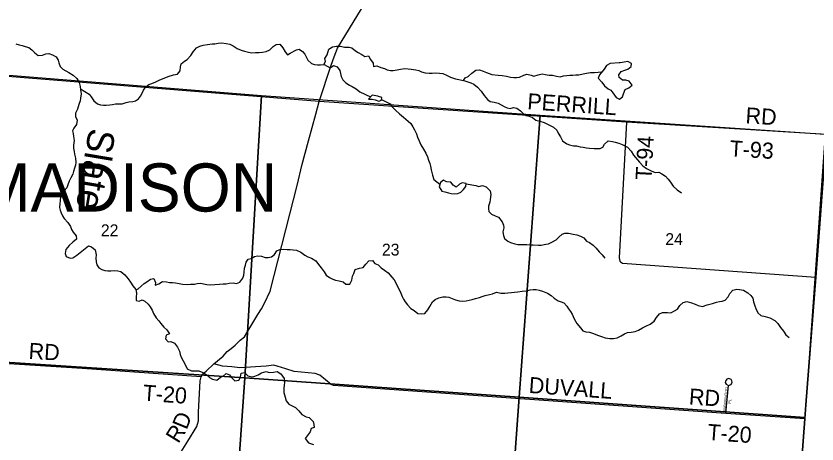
# Model space of a CAD drawing. Extents: x 1643459 to 2064572, y 425441 to 780708.
# Drawn here: x 1861831 to 1876810, y 642816 to 650817 of the extents above; entities that cross this region are included whole.
import ezdxf

# ---------------------------------------------------------------- set-up
doc = ezdxf.new("R2010")
doc.units = 0
for name, color, linetype in [('GM_X_Adjacent_County', 7, 'Continuous'), ('GM_X_Adjacent_County_Text', 7, 'Continuous'), ('GM_X_City_Street', 7, 'Continuous'), ('GM_X_County', 7, 'Continuous'), ('GM_X_Interchange_Ramps', 7, 'Continuous'), ('GM_X_Interstate_Route', 7, 'Continuous'), ('GM_X_Major_River', 7, 'Continuous'), ('GM_X_Major_River_Text', 7, 'Continuous'), ('GM_X_Minor_Lake', 7, 'Continuous'), ('GM_X_Minor_River', 7, 'Continuous'), ('GM_X_Section_Text', 7, 'Continuous'), ('GM_X_State_Route', 7, 'Continuous'), ('GM_X_Township', 7, 'Continuous'), ('GM_X_Township_Subdivision_Text', 7, 'Continuous'), ('GM_X_US_Route', 7, 'Continuous'), ('RD_X_Text', 7, 'Continuous')]:
    doc.layers.add(name, color=color, linetype=linetype)

msp = doc.modelspace()

# ---------------------------------------------------------------- linework, layer by layer
at = {"layer": 'GM_X_City_Street'}
msp.add_lwpolyline([(1848544, 655971), (1856164, 655463), (1856984, 655410), (1858836, 655268), (1861474, 655088), (1864124, 654894), (1869398, 654514), (1872712, 654264), (1877380, 653888), (1876989, 648600), (1876786, 645937), (1876603, 643550), (1876584, 643285), (1876198, 638099), (1876186, 637930), (1876148, 637489), (1876124, 637211), (1876079, 636557), (1875883, 633996)], dxfattribs=at)
at = {"layer": 'GM_X_County'}
msp.add_lwpolyline([(1875107, 643387), (1875154, 643912), (1875206, 643931), (1875225, 643972), (1875219, 643996), (1875205, 644019), (1875162, 644039), (1875126, 644031), (1875101, 643993), (1875093, 643965), (1875110, 643936), (1875153, 643912)], dxfattribs=at)
at = {"layer": 'GM_X_Interstate_Route'}
msp.add_lwpolyline([(1875883, 633996), (1876079, 636557), (1876124, 637211), (1876148, 637489), (1876186, 637930), (1876198, 638099), (1876584, 643285), (1876603, 643550), (1876786, 645937), (1876989, 648600), (1877380, 653888), (1872712, 654264), (1869398, 654514), (1864124, 654894), (1861474, 655088), (1858836, 655268), (1856984, 655410), (1856164, 655463), (1848544, 655971)], dxfattribs=at)
at = {"layer": 'GM_X_Major_River_Text'}
for points in [[(1873248, 648833), (1867503, 649221), (1861048, 649734), (1853834, 650252)], [(1873248, 648833), (1873112, 646294), (1873122, 646234), (1873130, 646228), (1873136, 646223)], [(1876989, 648600), (1873248, 648833)], [(1873136, 646223), (1873175, 646194), (1876786, 645937)], [(1865295, 644070), (1863071, 644226), (1860719, 644376)], [(1876584, 643285), (1875107, 643387), (1867771, 643912), (1867725, 643928), (1867511, 644103), (1867427, 644137), (1867034, 644170), (1866875, 644219), (1866716, 644269), (1866650, 644287), (1866511, 644274), (1866018, 644239), (1865865, 644259), (1865693, 644274), (1865530, 644314)]]:
    msp.add_lwpolyline(points, dxfattribs=at)
at = {"layer": 'GM_X_Minor_Lake'}
msp.add_lwpolyline([(1864762, 642421), (1865042, 642867), (1865210, 643140), (1865228, 643184), (1865241, 643248), (1865247, 643408), (1865266, 643877), (1865278, 643995), (1865295, 644070), (1865327, 644127), (1865390, 644180), (1865530, 644314), (1865704, 644460), (1865778, 644546), (1865854, 644599), (1865930, 644661), (1866025, 644755), (1866105, 644819), (1866147, 644893), (1866221, 645017), (1866353, 645236), (1866421, 645340), (1866476, 645450), (1866586, 645676), (1867095, 647676), (1867179, 648024), (1867304, 648485), (1867437, 648979), (1867503, 649221), (1867726, 649895), (1867778, 650055), (1867842, 650213), (1868585, 651440)], dxfattribs=at)
at = {"layer": 'GM_X_Minor_River'}
msp.add_lwpolyline([(1877984, 661828), (1877958, 661450), (1877649, 657393), (1877591, 656580), (1877433, 654641), (1877380, 653888), (1876989, 648600), (1876786, 645937), (1876603, 643550), (1876584, 643285), (1876198, 638099), (1876186, 637930), (1876148, 637489), (1876124, 637211), (1876079, 636557), (1875883, 633996)], dxfattribs=at)
at = {"layer": 'GM_X_State_Route'}
for points in [[(1861076, 649762), (1866420, 649332), (1866108, 644055), (1860754, 644400)], [(1866420, 649332), (1871633, 648966), (1871239, 643693), (1866108, 644055)], [(1871633, 648966), (1876961, 648606), (1876602, 643554), (1876583, 643311), (1871239, 643693)], [(1860754, 644400), (1866108, 644055), (1865736, 638726), (1860397, 639067)], [(1866108, 644055), (1871239, 643693), (1870857, 638372), (1865736, 638726)], [(1871239, 643693), (1876583, 643311), (1876199, 638119), (1870857, 638372)]]:
    msp.add_lwpolyline(points, close=True, dxfattribs=at)
at = {"layer": 'GM_X_Township_Subdivision_Text'}
for points in [[(1872741, 649719), (1872721, 649653), (1872788, 649578), (1872838, 649512), (1872903, 649454), (1872955, 649431), (1872995, 649379), (1873056, 649295), (1873120, 649262), (1873174, 649304), (1873189, 649364), (1873223, 649440), (1873293, 649472), (1873351, 649524), (1873298, 649596), (1873234, 649616), (1873174, 649617), (1873112, 649669), (1873106, 649719), (1873147, 649779), (1873215, 649805), (1873271, 649822), (1873333, 649874), (1873343, 649930), (1873273, 649965), (1873205, 649955), (1873131, 649943), (1873113, 649943)], [(1873113, 649943), (1872940, 649928), (1872871, 649890), (1872831, 649822), (1872741, 649719)], [(1868600, 649318), (1868489, 649339), (1868421, 649261)], [(1868421, 649261), (1868489, 649263), (1868546, 649247), (1868614, 649224), (1868666, 649244), (1868674, 649296), (1868613, 649314), (1868600, 649318)], [(1869770, 647705), (1869747, 647623), (1869795, 647541), (1869849, 647528), (1869919, 647512), (1869972, 647496), (1870036, 647492), (1870092, 647499), (1870148, 647523), (1870202, 647571), (1870245, 647631), (1870249, 647687), (1870177, 647701), (1870127, 647673), (1870063, 647616), (1870007, 647656), (1869961, 647712), (1869888, 647718), (1869872, 647726)], [(1869872, 647726), (1869824, 647751), (1869770, 647705)]]:
    msp.add_lwpolyline(points, dxfattribs=at)
at = {"layer": 'GM_X_US_Route'}
for points in [[(1861828, 650296), (1861890, 650276), (1861946, 650264), (1862002, 650249), (1862071, 650229), (1862125, 650187), (1862181, 650127), (1862247, 650078), (1862325, 650082), (1862389, 650108), (1862444, 650116), (1862512, 650091), (1862582, 650055), (1862622, 649993), (1862632, 649941), (1862655, 649870), (1862707, 649826), (1862761, 649792), (1862819, 649762), (1862903, 649709), (1862970, 649647), (1863010, 649577), (1863030, 649498), (1863040, 649438), (1863050, 649364), (1863039, 649284), (1863029, 649230), (1863007, 649164), (1862979, 649078), (1862941, 649000), (1862941, 648938), (1862976, 648869), (1862964, 648789), (1862912, 648721), (1862890, 648669), (1862898, 648619), (1862908, 648567), (1862918, 648489), (1862909, 648401), (1862909, 648345), (1862917, 648285), (1862927, 648234), (1862945, 648162), (1862950, 648078), (1862946, 648026), (1862928, 647974), (1862908, 647910), (1862892, 647858), (1862858, 647794), (1862826, 647732), (1862800, 647664), (1862782, 647606), (1862729, 647548), (1862685, 647488), (1862661, 647434), (1862655, 647366), (1862649, 647306), (1862645, 647240), (1862657, 647189), (1862674, 647135), (1862700, 647083), (1862730, 647033), (1862798, 646956), (1862852, 646884), (1862867, 646826), (1862903, 646774), (1862955, 646709), (1862961, 646643), (1862891, 646589), (1862823, 646524), (1862765, 646450), (1862748, 646376), (1862768, 646319), (1862842, 646291), (1862894, 646297), (1862968, 646345), (1863189, 646521)], [(1863037, 649455), (1863198, 649354), (1863238, 649304), (1863284, 649232), (1863353, 649178), (1863413, 649157), (1863467, 649151), (1863519, 649153), (1863583, 649156), (1863637, 649164), (1863693, 649174), (1863763, 649178), (1863817, 649177), (1863889, 649197), (1863943, 649213), (1864015, 649219), (1864067, 649234), (1864121, 649266), (1864159, 649318), (1864189, 649372), (1864217, 649428), (1864261, 649496), (1864314, 649534), (1864374, 649556), (1864444, 649585), (1864518, 649625), (1864602, 649655), (1864678, 649686), (1864778, 649716), (1864850, 649732), (1864898, 649792), (1864910, 649866), (1864919, 649926), (1864981, 649975), (1865031, 650003), (1865101, 650079), (1865147, 650145), (1865206, 650219), (1865268, 650253), (1865332, 650274), (1865414, 650286), (1865497, 650294), (1865549, 650297), (1865611, 650309), (1865679, 650315), (1865761, 650304), (1865831, 650288), (1865893, 650260), (1865970, 650211), (1866044, 650181), (1866106, 650159), (1866180, 650140), (1866240, 650130), (1866312, 650132), (1866376, 650135), (1866441, 650143), (1866509, 650155), (1866577, 650183), (1866642, 650246), (1866694, 650282), (1866766, 650288), (1866819, 650220), (1866865, 650149), (1866909, 650093), (1866961, 650121), (1867075, 650182), (1867127, 650194), (1867191, 650156), (1867230, 650104), (1867286, 649991), (1867355, 649929), (1867415, 649911), (1867471, 649902), (1867523, 649904), (1867589, 649910), (1867621, 649964), (1867605, 650024), (1867652, 650094), (1867682, 650198), (1867748, 650240), (1867826, 650255), (1867898, 650253), (1867972, 650236), (1868062, 650236), (1868114, 650224), (1868179, 650169), (1868233, 650137), (1868299, 650095), (1868352, 650061), (1868422, 650072), (1868462, 650006), (1868508, 649938), (1868515, 649870), (1868579, 649883), (1868651, 649857), (1868723, 649837), (1868775, 649810), (1868835, 649796), (1868887, 649796), (1868960, 649810), (1869024, 649821)], [(1867591, 649913), (1867704, 649851), (1867770, 649889), (1867836, 649867), (1867890, 649796), (1867902, 649740), (1867913, 649686), (1867941, 649624), (1867999, 649565), (1868068, 649525), (1868120, 649501), (1868190, 649458), (1868262, 649398), (1868458, 649304)], [(1869024, 649821), (1869104, 649837), (1869166, 649831), (1869224, 649824), (1869306, 649810), (1869362, 649798), (1869416, 649775), (1869482, 649757), (1869557, 649749), (1869615, 649751), (1869677, 649754), (1869749, 649746), (1869815, 649744), (1869893, 649705), (1869954, 649673), (1870050, 649644), (1870114, 649632), (1870166, 649620), (1870224, 649606), (1870278, 649585), (1870335, 649567), (1870393, 649541), (1870463, 649486), (1870531, 649414), (1870584, 649332), (1870650, 649255), (1870701, 649219), (1870775, 649209), (1870849, 649190), (1870905, 649158), (1870959, 649126), (1871014, 649099), (1871074, 649091), (1871132, 649105), (1871196, 649095), (1871264, 649044), (1871315, 648996), (1871369, 648960), (1871429, 648943), (1871487, 648917), (1871555, 648871), (1871626, 648850), (1871708, 648824), (1871806, 648777), (1871884, 648737), (1871947, 648681), (1871971, 648629), (1872012, 648558), (1872050, 648482), (1872132, 648430), (1872184, 648407), (1872257, 648389), (1872313, 648389), (1872379, 648372), (1872435, 648362), (1872503, 648352), (1872559, 648348), (1872641, 648339), (1872699, 648337), (1872756, 648343), (1872808, 648362), (1872839, 648424), (1872905, 648482), (1872987, 648472), (1873039, 648456), (1873106, 648437), (1873168, 648417), (1873268, 648364), (1873333, 648292), (1873381, 648216), (1873490, 648083), (1873554, 648015), (1873624, 647968), (1873711, 647924), (1873785, 647893), (1873851, 647895), (1873909, 647869), (1873978, 647821), (1874030, 647768), (1874070, 647708), (1874121, 647634), (1874197, 647567), (1874279, 647513)], [(1870198, 649612), (1870232, 649660), (1870284, 649689), (1870358, 649751), (1870430, 649807), (1870496, 649809), (1870566, 649784), (1870628, 649760), (1870728, 649722), (1870845, 649709), (1870923, 649705), (1871001, 649690), (1871077, 649676), (1871139, 649668), (1871193, 649665), (1871247, 649673), (1871325, 649709), (1871385, 649727), (1871465, 649710), (1871516, 649692), (1871596, 649720), (1871670, 649739), (1871726, 649725), (1871802, 649713), (1871864, 649709), (1871936, 649692), (1872006, 649680), (1872070, 649698), (1872132, 649707), (1872188, 649709), (1872242, 649713), (1872301, 649715), (1872357, 649720), (1872437, 649734), (1872497, 649748), (1872575, 649759), (1872647, 649763), (1872788, 649772)], [(1868668, 649254), (1868828, 649177), (1868867, 649119), (1868929, 649059), (1869005, 648988), (1869076, 648928), (1869162, 648853), (1869213, 648807), (1869255, 648747), (1869281, 648687), (1869318, 648616), (1869338, 648554), (1869362, 648494), (1869399, 648410), (1869449, 648327), (1869493, 648253), (1869526, 648183), (1869544, 648125), (1869572, 648060), (1869583, 648008), (1869597, 647944), (1869609, 647892), (1869618, 647842), (1869644, 647762), (1869760, 647671)], [(1870248, 647682), (1870432, 647650), (1870484, 647628), (1870552, 647649), (1870626, 647625), (1870698, 647547), (1870711, 647479), (1870701, 647386), (1870691, 647336), (1870668, 647264), (1870666, 647214), (1870674, 647164), (1870722, 647110), (1870793, 647082), (1870855, 647057), (1870925, 646969), (1870950, 646905), (1870956, 646855), (1870934, 646783), (1870949, 646712), (1870969, 646658), (1871027, 646606), (1871079, 646580), (1871162, 646555), (1871216, 646543), (1871290, 646543), (1871382, 646544), (1871438, 646540), (1871504, 646538), (1871602, 646533), (1871654, 646531), (1871738, 646549), (1871790, 646560), (1871854, 646586), (1871932, 646630), (1871982, 646680), (1872046, 646740), (1872096, 646759), (1872166, 646755), (1872252, 646739), (1872318, 646726), (1872385, 646704), (1872449, 646672), (1872503, 646607), (1872559, 646583), (1872622, 646531), (1872682, 646474), (1872738, 646410), (1872793, 646352), (1872845, 646287)], [(1863189, 646521), (1863245, 646504), (1863309, 646444), (1863332, 646352), (1863322, 646288), (1863328, 646220), (1863343, 646163), (1863381, 646111), (1863439, 646079), (1863495, 646059), (1863547, 646052), (1863602, 646054), (1863678, 646058), (1863736, 646056), (1863790, 646039), (1863864, 645977), (1863929, 645904), (1863971, 645844), (1864019, 645770), (1864072, 645702), (1864084, 645635), (1864080, 645563), (1864079, 645497), (1864135, 645487), (1864189, 645509), (1864241, 645484), (1864305, 645432), (1864342, 645380), (1864376, 645316), (1864402, 645257), (1864453, 645173), (1864503, 645119), (1864541, 645067), (1864598, 645000), (1864650, 644950), (1864700, 644878), (1864641, 644848), (1864625, 644782), (1864677, 644728), (1864729, 644729), (1864797, 644703), (1864854, 644627), (1864888, 644550), (1864899, 644490), (1864917, 644438), (1864957, 644370), (1864996, 644302), (1865030, 644219), (1865114, 644183), (1865198, 644186), (1865252, 644186), (1865325, 644150), (1865385, 644114), (1865451, 644057), (1865504, 644027), (1865584, 644012), (1865656, 644064), (1865706, 644082), (1865761, 644132), (1865824, 644110), (1865864, 644057), (1865924, 643997), (1865996, 644011), (1866028, 644063), (1866042, 644143), (1866104, 644154), (1866164, 644092), (1866240, 644074), (1866300, 644087), (1866358, 644109), (1866422, 644147), (1866512, 644171), (1866564, 644150), (1866646, 644158), (1866714, 644174), (1866785, 644125), (1866843, 644043), (1866850, 643963), (1866844, 643913), (1866838, 643857), (1866842, 643781), (1866863, 643690), (1866881, 643622), (1866934, 643560), (1866986, 643536), (1867056, 643497), (1867118, 643433), (1867177, 643367), (1867257, 643326), (1867315, 643310), (1867386, 643235), (1867400, 643181), (1867404, 643127), (1867350, 643105), (1867331, 643041), (1867239, 642918), (1867303, 642839), (1867396, 642809)], [(1864073, 645696), (1864114, 645717), (1864170, 645769), (1864225, 645815), (1864275, 645849), (1864347, 645897), (1864407, 645910), (1864442, 645836), (1864434, 645786), (1864502, 645810), (1864570, 645854), (1864644, 645849), (1864702, 645837), (1864758, 645833), (1864816, 645826), (1864880, 645814), (1864945, 645802), (1865031, 645799), (1865097, 645807), (1865169, 645805), (1865221, 645817), (1865287, 645822), (1865339, 645812), (1865399, 645800), (1865467, 645789), (1865549, 645795), (1865637, 645805), (1865708, 645808), (1865760, 645812), (1865816, 645822), (1865892, 645828), (1865952, 645819), (1866016, 645843), (1866074, 645917), (1866089, 645973), (1866095, 646027), (1866103, 646101), (1866120, 646161), (1866138, 646213), (1866174, 646273), (1866228, 646283), (1866294, 646321), (1866348, 646332), (1866420, 646326), (1866488, 646302), (1866544, 646301), (1866610, 646315), (1866664, 646357), (1866708, 646425), (1866762, 646451), (1866834, 646456), (1866900, 646454), (1866956, 646454), (1867014, 646445), (1867075, 646441), (1867155, 646401), (1867233, 646344), (1867289, 646316), (1867356, 646292), (1867436, 646239), (1867490, 646171), (1867539, 646111), (1867595, 646034), (1867633, 645974), (1867694, 645928), (1867754, 645895), (1867808, 645879), (1867876, 645867), (1867948, 645845), (1867999, 645804), (1868071, 645802), (1868109, 645878), (1868126, 645952), (1868150, 646006), (1868176, 646078), (1868252, 646104), (1868322, 646117), (1868374, 646179), (1868429, 646239), (1868499, 646249), (1868542, 646192), (1868604, 646166), (1868662, 646110), (1868721, 646063), (1868791, 646013), (1868861, 645933), (1868906, 645882), (1868936, 645830), (1868962, 645772), (1868997, 645704), (1869025, 645635), (1869053, 645573), (1869078, 645521), (1869108, 645471), (1869150, 645415), (1869215, 645348), (1869275, 645314), (1869347, 645258), (1869421, 645247), (1869477, 645253), (1869531, 645325)], [(1869531, 645325), (1869569, 645385), (1869618, 645473), (1869670, 645516), (1869740, 645548), (1869812, 645568), (1869874, 645570), (1869925, 645559), (1870049, 645511), (1870119, 645490), (1870185, 645486), (1870247, 645492), (1870303, 645504), (1870359, 645517), (1870425, 645535), (1870497, 645555), (1870551, 645573), (1870605, 645592), (1870683, 645610), (1870739, 645626), (1870817, 645654), (1870898, 645635), (1870970, 645633), (1871028, 645639), (1871098, 645646), (1871156, 645652), (1871214, 645662), (1871298, 645671), (1871378, 645679), (1871446, 645695), (1871502, 645707), (1871560, 645704), (1871614, 645690), (1871678, 645676), (1871769, 645637), (1871837, 645589), (1871895, 645541), (1871972, 645490), (1872024, 645474), (1872076, 645456), (1872134, 645395), (1872165, 645345), (1872201, 645295), (1872231, 645243), (1872270, 645156), (1872322, 645066), (1872385, 644986), (1872433, 644931), (1872487, 644913), (1872557, 644907), (1872631, 644884), (1872704, 644848), (1872778, 644828), (1872848, 644803), (1872936, 644789), (1873006, 644787), (1873072, 644802), (1873146, 644838), (1873208, 644874), (1873266, 644898), (1873338, 644907), (1873408, 644917), (1873474, 644945), (1873550, 644988), (1873612, 645018), (1873690, 645058), (1873768, 645110), (1873806, 645178), (1873865, 645247), (1873923, 645273), (1874015, 645273), (1874078, 645267), (1874147, 645304), (1874199, 645336), (1874247, 645408), (1874307, 645462), (1874375, 645480), (1874465, 645453), (1874533, 645427), (1874590, 645404), (1874670, 645384), (1874758, 645418), (1874856, 645445), (1874928, 645465), (1874986, 645477), (1875040, 645485), (1875096, 645506), (1875150, 645570), (1875179, 645632), (1875239, 645692), (1875309, 645708), (1875363, 645707), (1875437, 645689), (1875518, 645643), (1875572, 645590), (1875612, 645540), (1875625, 645476), (1875651, 645400), (1875669, 645346), (1875704, 645269), (1875760, 645217)], [(1875760, 645217), (1875842, 645199), (1875931, 645176), (1876025, 645126), (1876081, 645069), (1876130, 644991), (1876184, 644927), (1876230, 644858), (1876289, 644808)]]:
    msp.add_lwpolyline(points, dxfattribs=at)
at = {"layer": 'RD_X_Text'}
msp.add_lwpolyline([(1875414, 627656), (1875577, 629933), (1875803, 632662), (1875883, 633996), (1876079, 636557), (1876124, 637211), (1876148, 637489), (1876186, 637930), (1876198, 638099), (1876584, 643285), (1876603, 643550), (1876786, 645937), (1876989, 648600), (1877380, 653888)], dxfattribs=at)

# ---------------------------------------------------------------- texts
at = {"layer": 'GM_X_Adjacent_County'}
for s, p in [('22', (1863418, 646701)), ('24', (1873974, 646536)), ('23', (1868674, 646339))]:
    msp.add_text(s, height=221, rotation=0, dxfattribs=at).set_placement(p)
at = {"layer": 'GM_X_Adjacent_County_Text'}
msp.add_text('MADISON', height=900, rotation=0, dxfattribs=at).set_placement((1861100, 647161))
at = {"layer": 'GM_X_Interchange_Ramps'}
msp.add_text('Slate', height=500, rotation=260.5197, dxfattribs=at).set_placement((1863201, 648738))
at = {"layer": 'GM_X_Major_River'}
for s, rotation, p in [('PERRILL', 356.0959, (1871386, 649075)), ('RD', 356.5167, (1875468, 648811)), ('T-94', 86.8206, (1873715, 647744)), ('T-93', 356.4464, (1875169, 648195)), ('RD', 356.5467, (1862061, 644410)), ('DUVALL', 355.8189, (1871413, 643772)), ('T-20', 355.737, (1864193, 643628)), ('RD', 356.021, (1874409, 643557)), ('T-20', 355.7631, (1874754, 642893))]:
    msp.add_text(s, height=300, rotation=rotation, dxfattribs=at).set_placement(p)
at = {"layer": 'GM_X_Section_Text'}
for s, rotation, p in [('D', 67.8389, (1865021, 643069)), ('R', 58.2825, (1864868, 642811))]:
    msp.add_text(s, height=300, rotation=rotation, dxfattribs=at).set_placement(p)
at = {"layer": 'GM_X_Township'}
for s, rotation, p in [('TIMBERWOOD', 85.2367, (1875104, 643395)), ('PL', 86.4254, (1875202, 643570))]:
    msp.add_text(s, height=50, rotation=rotation, dxfattribs=at).set_placement(p)

doc.saveas('drawing.dxf')
